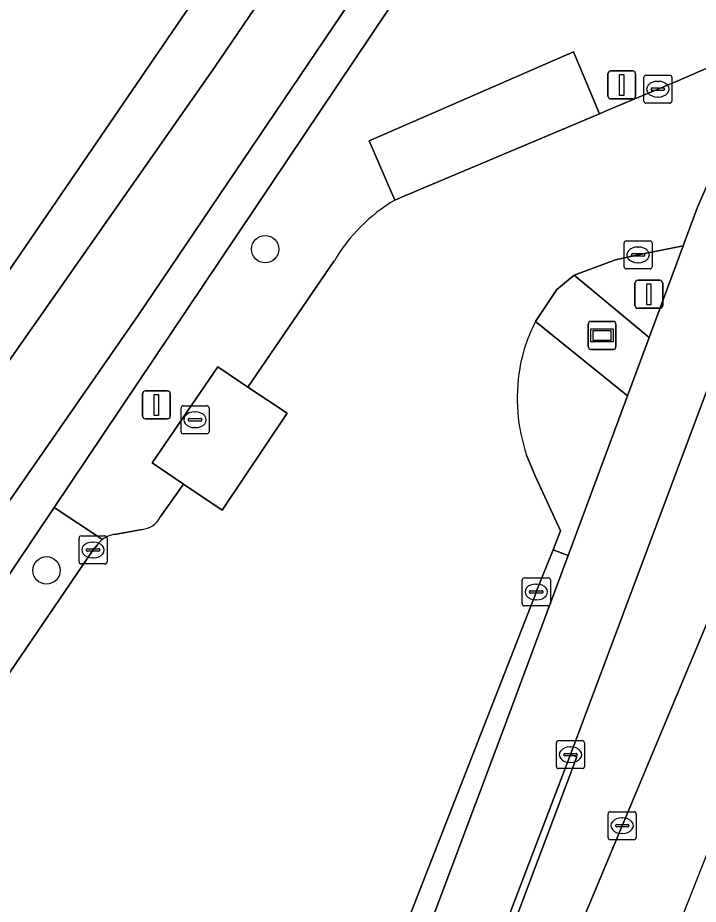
# Model space of a CAD drawing. Extents: x 158132 to 159664, y 385256 to 387218.
# Drawn here: x 159333.83 to 159358.13, y 385409.33 to 385440.99 of the extents above; entities that cross this region are included whole.
import ezdxf

# ---------------------------------------------------------------- set-up
doc = ezdxf.new("R2010")
doc.units = 0
for name, color, linetype in [('IMGEO_Berm_groen', 7, 'Continuous'), ('IMGEO_Berm_open', 7, 'Continuous'), ('IMGEO_Boom', 7, 'Continuous'), ('IMGEO_Fietspad_gesloten', 7, 'Continuous'), ('IMGEO_Gemengd_bos', 7, 'Continuous'), ('IMGEO_Groenvoorziening', 7, 'Continuous'), ('IMGEO_Informatiebord', 7, 'Continuous'), ('IMGEO_Kolk', 7, 'Continuous'), ('IMGEO_Lichtmast', 7, 'Continuous'), ('IMGEO_Oever', 7, 'Continuous'), ('IMGEO_Parkeervlak_open', 7, 'Continuous'), ('IMGEO_Rijbaan_lokaal_gesloten', 7, 'Continuous'), ('IMGEO_Verkeersbordpaal', 7, 'Continuous'), ('IMGEO_Voetpad_open', 7, 'Continuous'), ('IMGEO_Waterloop', 7, 'Continuous')]:
    doc.layers.add(name, color=color, linetype=linetype)

msp = doc.modelspace()

# ---------------------------------------------------------------- linework, layer by layer
at = {"layer": 'IMGEO_Berm_groen'}
for points in [[(159363.647, 385431.819), (159364.849, 385434.341), (159360.646, 385433.458), (159359.21, 385429.735), (159353.565, 385414.672), (159353.797, 385414.59), (159351.028, 385407.265), (159345.777, 385393.089), (159347.31, 385392.51), (159347.925, 385394.089), (159349.126, 385397.095), (159355.411, 385412.134)], [(159357.59, 385432.845), (159355.98, 385432.522), (159355.175, 385432.338), (159353.702, 385431.795), (159356.374, 385429.574)]]:
    msp.add_lwpolyline(points, close=True, dxfattribs=at)
for points in [[(159355.596, 385427.481), (159352.316, 385430.143)], [(159352.001, 385425.369), (159352.305, 385424.624), (159353.215, 385422.661), (159352.945, 385421.984), (159353.478, 385421.785), (159355.596, 385427.481)]]:
    msp.add_lwpolyline(points, dxfattribs=at)
for centre, radius, start, end in [((159357.553, 385427.46), 5.884, 152.8668, 170.1609), ((159357.99, 385427.403), 6.325, 170.3314, 198.7547)]:
    msp.add_arc(centre, radius, start, end, dxfattribs=at)
at = {"layer": 'IMGEO_Berm_open'}
for points in [[(159351.089, 385415.359), (159352.728, 385419.768), (159353.478, 385421.785), (159352.945, 385421.984), (159352.346, 385420.483), (159352.293, 385420.331), (159352.152, 385419.971), (159345.064, 385401.828), (159340.92, 385391.221), (159340.567, 385390.319), (159341.407, 385389.974), (159341.578, 385389.943), (159344.788, 385398.561)], [(159345.777, 385393.089), (159351.028, 385407.265), (159353.797, 385414.59), (159353.565, 385414.672), (159347.632, 385399.1), (159345.432, 385393.179), (159340.99, 385380.922), (159337.107, 385369.181), (159337.434, 385369.055), (159341.31, 385380.813)]]:
    msp.add_lwpolyline(points, close=True, dxfattribs=at)
at = {"layer": 'IMGEO_Boom'}
for centre in [(159342.667, 385432.724), (159334.863, 385421.253)]:
    msp.add_circle(centre, 0.489, dxfattribs=at)
at = {"layer": 'IMGEO_Fietspad_gesloten'}
for points in [[(159361.943, 385442.748), (159360.709, 385440.175), (159358.106, 385434.226), (159357.59, 385432.845), (159356.374, 385429.574), (159355.596, 385427.481), (159353.478, 385421.785), (159352.728, 385419.768), (159351.089, 385415.359), (159344.788, 385398.561), (159341.578, 385389.943), (159337.469, 385378.764), (159336.71, 385376.358), (159334.755, 385370.041), (159332.393, 385362.406), (159326.704, 385341.948)], [(159334.093, 385359.173), (159337.107, 385369.181), (159340.99, 385380.922), (159345.432, 385393.179), (159347.632, 385399.1), (159353.565, 385414.672), (159359.21, 385429.735), (159360.646, 385433.458), (159361.491, 385435.528), (159364.497, 385441.803)]]:
    msp.add_lwpolyline(points, dxfattribs=at)
at = {"layer": 'IMGEO_Gemengd_bos'}
msp.add_lwpolyline([(159132.553, 385500.97), (159265.284, 385343.699), (159265.844, 385342.842), (159266.47, 385342.032), (159267.16, 385341.274), (159267.908, 385340.575), (159268.71, 385339.938), (159275.236, 385349.537), (159309.437, 385400.212), (159311.126, 385399.117), (159314.59, 385404.223), (159329.369, 385425.889), (159343.449, 385446.501), (159366.542, 385480.67), (159383.557, 385505.752), (159398.87, 385528.731), (159422.983, 385564.547)], dxfattribs=at)
at = {"layer": 'IMGEO_Groenvoorziening'}
for points in [[(159462.952, 385616.695), (159457.009, 385608.467), (159457.291, 385608.345), (159457.921, 385607.653), (159457.97, 385606.787), (159457.931, 385605.843), (159457.557, 385604.559), (159457.305, 385603.354), (159456.411, 385601.662), (159453.56, 385597.824), (159451.393, 385595.318), (159449.09, 385591.841), (159416.65, 385544.163), (159386.939, 385500), (159376.217, 385484.063), (159360.882, 385461.684), (159354.169, 385451.886), (159335.137, 385423.502), (159336.855, 385422.351)], [(159347.297, 385434.476), (159346.375, 385436.598), (159346.731, 385436.753), (159353.675, 385439.77), (159354.607, 385437.56), (159354.842, 385437.659), (159357.394, 385438.735), (159360.709, 385440.175), (159361.943, 385442.748), (159366.448, 385450.889)], [(159338.908, 385423.138), (159339.756, 385424.335), (159338.636, 385425.098), (159340.976, 385428.518), (159342.054, 385427.792), (159345.136, 385432.313)], [(159336.855, 385422.351), (159335.137, 385423.502), (159315.808, 385394.675), (159317.298, 385393.677), (159327.018, 385408.02), (159336.524, 385421.981), (159336.668, 385422.152)], [(159337.302, 385422.539), (159338.278, 385422.715)]]:
    msp.add_lwpolyline(points, dxfattribs=at)
for centre, radius, start, end in [((159350.447, 385429.168), 6.172, 120.6851, 149.3679), ((159338.206, 385423.503), 0.791, 275.2156, 332.5415), ((159337.423, 385421.626), 0.921, 97.5418, 128.0796), ((159337.398, 385421.653), 0.885, 127.9009, 145.6604)]:
    msp.add_arc(centre, radius, start, end, dxfattribs=at)
at = {"layer": 'IMGEO_Informatiebord'}
for p, q in [((159354.297, 385430.146), (159355.087, 385430.146)), ((159355.087, 385430.146), (159354.297, 385430.146)), ((159354.197, 385429.246), (159354.197, 385430.046)), ((159354.197, 385430.046), (159354.197, 385429.246)), ((159355.187, 385430.046), (159355.187, 385429.246)), ((159355.187, 385429.246), (159355.187, 385430.046)), ((159355.087, 385429.146), (159354.297, 385429.146)), ((159354.297, 385429.146), (159355.087, 385429.146))]:
    msp.add_line(p, q, dxfattribs=at)
for points in [[(159354.298, 385429.878), (159355.086, 385429.878), (159355.086, 385429.414), (159354.298, 385429.414), (159354.298, 385429.878)], [(159354.363, 385429.813), (159354.363, 385429.479), (159355.021, 385429.479), (159355.021, 385429.813), (159354.363, 385429.813)]]:
    msp.add_lwpolyline(points, dxfattribs=at)
for centre, start, end in [((159354.297, 385430.046), 90, 180), ((159354.297, 385430.046), 90, 180), ((159355.087, 385430.046), 0, 90), ((159355.087, 385430.046), 360, 90), ((159354.297, 385429.246), 180, 270), ((159354.297, 385429.246), 180, 270), ((159355.087, 385429.246), 270, 0), ((159355.087, 385429.246), 270, 0)]:
    msp.add_arc(centre, 0.1, start, end, dxfattribs=at)
at = {"layer": 'IMGEO_Kolk'}
for p, q in [((159356.26, 385438.937), (159357.112, 385438.937)), ((159356.185, 385438.011), (159356.185, 385438.863)), ((159356.673, 385438.717), (159356.698, 385438.717)), ((159357.186, 385438.863), (159357.186, 385438.011)), ((159356.444, 385438.431), (159356.444, 385438.443)), ((159356.882, 385438.394), (159356.484, 385438.394)), ((159356.487, 385438.48), (159356.885, 385438.48)), ((159356.928, 385438.443), (159356.928, 385438.431)), ((159356.696, 385438.157), (159356.671, 385438.157)), ((159357.112, 385437.937), (159356.26, 385437.937)), ((159355.479, 385432.095), (159355.479, 385432.947)), ((159355.554, 385433.021), (159356.406, 385433.021)), ((159356.48, 385432.947), (159356.48, 385432.095)), ((159355.967, 385432.801), (159355.992, 385432.801)), ((159355.738, 385432.515), (159355.738, 385432.527)), ((159356.176, 385432.478), (159355.778, 385432.478)), ((159355.781, 385432.564), (159356.179, 385432.564)), ((159356.222, 385432.527), (159356.222, 385432.515)), ((159356.406, 385432.021), (159355.554, 385432.021)), ((159355.99, 385432.241), (159355.965, 385432.241)), ((159339.663, 385426.204), (159339.663, 385427.056)), ((159339.738, 385427.13), (159340.59, 385427.13)), ((159340.151, 385426.91), (159340.176, 385426.91)), ((159340.664, 385427.056), (159340.664, 385426.204)), ((159339.922, 385426.624), (159339.922, 385426.636)), ((159340.36, 385426.587), (159339.962, 385426.587)), ((159339.965, 385426.673), (159340.363, 385426.673)), ((159340.406, 385426.636), (159340.406, 385426.624)), ((159340.174, 385426.35), (159340.149, 385426.35)), ((159340.59, 385426.13), (159339.738, 385426.13)), ((159336.097, 385422.482), (159336.949, 385422.482)), ((159336.022, 385421.556), (159336.022, 385422.408)), ((159336.51, 385422.262), (159336.535, 385422.262)), ((159337.023, 385422.408), (159337.023, 385421.556)), ((159336.281, 385421.976), (159336.281, 385421.988)), ((159336.719, 385421.939), (159336.321, 385421.939)), ((159336.324, 385422.025), (159336.722, 385422.025)), ((159336.765, 385421.988), (159336.765, 385421.976)), ((159336.533, 385421.702), (159336.508, 385421.702)), ((159336.949, 385421.482), (159336.097, 385421.482)), ((159351.846, 385420.057), (159351.846, 385420.909)), ((159351.921, 385420.983), (159352.773, 385420.983)), ((159352.847, 385420.909), (159352.847, 385420.057)), ((159352.334, 385420.763), (159352.359, 385420.763)), ((159352.105, 385420.477), (159352.105, 385420.489)), ((159352.543, 385420.44), (159352.145, 385420.44)), ((159352.148, 385420.526), (159352.546, 385420.526)), ((159352.589, 385420.489), (159352.589, 385420.477)), ((159352.773, 385419.983), (159351.921, 385419.983)), ((159352.357, 385420.203), (159352.332, 385420.203)), ((159353.14, 385415.172), (159353.992, 385415.172)), ((159353.065, 385414.246), (159353.065, 385415.098)), ((159353.553, 385414.952), (159353.578, 385414.952)), ((159354.066, 385415.098), (159354.066, 385414.246)), ((159353.324, 385414.666), (159353.324, 385414.678)), ((159353.762, 385414.629), (159353.364, 385414.629)), ((159353.367, 385414.715), (159353.765, 385414.715)), ((159353.808, 385414.678), (159353.808, 385414.666)), ((159353.576, 385414.392), (159353.551, 385414.392)), ((159353.992, 385414.172), (159353.14, 385414.172)), ((159354.909, 385411.709), (159354.909, 385412.561)), ((159354.984, 385412.635), (159355.836, 385412.635)), ((159355.397, 385412.415), (159355.422, 385412.415)), ((159355.91, 385412.561), (159355.91, 385411.709)), ((159355.168, 385412.129), (159355.168, 385412.141)), ((159355.606, 385412.092), (159355.208, 385412.092)), ((159355.211, 385412.178), (159355.609, 385412.178)), ((159355.652, 385412.141), (159355.652, 385412.129)), ((159355.42, 385411.855), (159355.395, 385411.855)), ((159355.836, 385411.635), (159354.984, 385411.635))]:
    msp.add_line(p, q, dxfattribs=at)
for points in [[(159356.26, 385438.937), (159357.112, 385438.937)], [(159356.185, 385438.011), (159356.185, 385438.863)], [(159357.186, 385438.863), (159357.186, 385438.011)], [(159357.112, 385437.937), (159356.26, 385437.937)], [(159355.479, 385432.095), (159355.479, 385432.947)], [(159355.554, 385433.021), (159356.406, 385433.021)], [(159356.48, 385432.947), (159356.48, 385432.095)], [(159356.406, 385432.021), (159355.554, 385432.021)], [(159339.663, 385426.204), (159339.663, 385427.056)], [(159339.738, 385427.13), (159340.59, 385427.13)], [(159340.664, 385427.056), (159340.664, 385426.204)], [(159340.59, 385426.13), (159339.738, 385426.13)], [(159336.097, 385422.482), (159336.949, 385422.482)], [(159336.022, 385421.556), (159336.022, 385422.408)], [(159337.023, 385422.408), (159337.023, 385421.556)], [(159336.949, 385421.482), (159336.097, 385421.482)], [(159351.846, 385420.057), (159351.846, 385420.909)], [(159351.921, 385420.983), (159352.773, 385420.983)], [(159352.847, 385420.909), (159352.847, 385420.057)], [(159352.773, 385419.983), (159351.921, 385419.983)], [(159353.14, 385415.172), (159353.992, 385415.172)], [(159353.065, 385414.246), (159353.065, 385415.098)], [(159354.066, 385415.098), (159354.066, 385414.246)], [(159353.992, 385414.172), (159353.14, 385414.172)], [(159354.909, 385411.709), (159354.909, 385412.561)], [(159354.984, 385412.635), (159355.836, 385412.635)], [(159355.91, 385412.561), (159355.91, 385411.709)], [(159355.836, 385411.635), (159354.984, 385411.635)]]:
    msp.add_lwpolyline(points, dxfattribs=at)
for centre, radius, start, end in [((159356.262, 385438.861), 0.0765, 91.552, 178.448), ((159356.262, 385438.861), 0.0765, 91.552, 178.448), ((159357.11, 385438.861), 0.0765, 1.552, 88.448), ((159357.11, 385438.861), 0.0765, 1.552, 88.448), ((159356.484, 385438.44), 0.0403, 85.8775, 175.7526), ((159356.481, 385438.43), 0.0366, 178.938, 274.7102), ((159356.885, 385438.437), 0.043, 264.8664, 352.4533), ((159356.889, 385438.442), 0.0386, 1.7309, 96.639), ((159356.262, 385438.013), 0.0765, 181.552, 268.448), ((159356.262, 385438.013), 0.0765, 181.552, 268.448), ((159357.11, 385438.013), 0.0765, 271.552, 358.448), ((159357.11, 385438.013), 0.0765, 271.552, 358.448), ((159355.556, 385432.945), 0.0765, 91.552, 178.448), ((159355.556, 385432.945), 0.0765, 91.552, 178.448), ((159356.404, 385432.945), 0.0765, 1.552, 88.448), ((159356.404, 385432.945), 0.0765, 1.552, 88.448), ((159355.778, 385432.524), 0.0403, 85.8775, 175.7526), ((159355.775, 385432.514), 0.0366, 178.938, 274.7102), ((159356.179, 385432.521), 0.043, 264.8664, 352.4533), ((159356.183, 385432.526), 0.0386, 1.7309, 96.639), ((159355.556, 385432.097), 0.0765, 181.552, 268.448), ((159355.556, 385432.097), 0.0765, 181.552, 268.448), ((159356.404, 385432.097), 0.0765, 271.552, 358.448), ((159356.404, 385432.097), 0.0765, 271.552, 358.448), ((159339.74, 385427.054), 0.0765, 91.552, 178.448), ((159339.74, 385427.054), 0.0765, 91.552, 178.448), ((159340.588, 385427.054), 0.0765, 1.552, 88.448), ((159340.588, 385427.054), 0.0765, 1.552, 88.448), ((159339.962, 385426.633), 0.0403, 85.8775, 175.7526), ((159339.959, 385426.623), 0.0366, 178.938, 274.7102), ((159340.363, 385426.63), 0.043, 264.8664, 352.4533), ((159340.367, 385426.635), 0.0386, 1.7309, 96.639), ((159339.74, 385426.206), 0.0765, 181.552, 268.448), ((159339.74, 385426.206), 0.0765, 181.552, 268.448), ((159340.588, 385426.206), 0.0765, 271.552, 358.448), ((159340.588, 385426.206), 0.0765, 271.552, 358.448), ((159336.099, 385422.406), 0.0765, 91.552, 178.448), ((159336.099, 385422.406), 0.0765, 91.552, 178.448), ((159336.947, 385422.406), 0.0765, 1.552, 88.448), ((159336.947, 385422.406), 0.0765, 1.552, 88.448), ((159336.321, 385421.985), 0.0403, 85.8775, 175.7526), ((159336.318, 385421.975), 0.0366, 178.938, 274.7102), ((159336.722, 385421.982), 0.043, 264.8664, 352.4533), ((159336.726, 385421.987), 0.0386, 1.7309, 96.639), ((159336.099, 385421.558), 0.0765, 181.552, 268.448), ((159336.099, 385421.558), 0.0765, 181.552, 268.448), ((159336.947, 385421.558), 0.0765, 271.552, 358.448), ((159336.947, 385421.558), 0.0765, 271.552, 358.448), ((159351.923, 385420.907), 0.0765, 91.552, 178.448), ((159351.923, 385420.907), 0.0765, 91.552, 178.448), ((159352.771, 385420.907), 0.0765, 1.552, 88.448), ((159352.771, 385420.907), 0.0765, 1.552, 88.448), ((159352.145, 385420.486), 0.0403, 85.8775, 175.7526), ((159352.142, 385420.476), 0.0366, 178.938, 274.7102), ((159352.546, 385420.483), 0.043, 264.8664, 352.4533), ((159352.55, 385420.488), 0.0386, 1.7309, 96.639), ((159351.923, 385420.059), 0.0765, 181.552, 268.448), ((159351.923, 385420.059), 0.0765, 181.552, 268.448), ((159352.771, 385420.059), 0.0765, 271.552, 358.448), ((159352.771, 385420.059), 0.0765, 271.552, 358.448), ((159353.142, 385415.096), 0.0765, 91.552, 178.448), ((159353.142, 385415.096), 0.0765, 91.552, 178.448), ((159353.99, 385415.096), 0.0765, 1.552, 88.448), ((159353.99, 385415.096), 0.0765, 1.552, 88.448), ((159353.364, 385414.675), 0.0403, 85.8775, 175.7526), ((159353.361, 385414.665), 0.0366, 178.938, 274.7102), ((159353.765, 385414.672), 0.043, 264.8664, 352.4533), ((159353.769, 385414.677), 0.0386, 1.7309, 96.639), ((159353.142, 385414.248), 0.0765, 181.552, 268.448), ((159353.142, 385414.248), 0.0765, 181.552, 268.448), ((159353.99, 385414.248), 0.0765, 271.552, 358.448), ((159353.99, 385414.248), 0.0765, 271.552, 358.448), ((159354.986, 385412.559), 0.0765, 91.552, 178.448), ((159354.986, 385412.559), 0.0765, 91.552, 178.448), ((159355.834, 385412.559), 0.0765, 1.552, 88.448), ((159355.834, 385412.559), 0.0765, 1.552, 88.448), ((159355.208, 385412.138), 0.0403, 85.8775, 175.7526), ((159355.205, 385412.128), 0.0366, 178.938, 274.7102), ((159355.609, 385412.135), 0.043, 264.8664, 352.4533), ((159355.613, 385412.14), 0.0386, 1.7309, 96.639), ((159354.986, 385411.711), 0.0765, 181.552, 268.448), ((159354.986, 385411.711), 0.0765, 181.552, 268.448), ((159355.834, 385411.711), 0.0765, 271.552, 358.448), ((159355.834, 385411.711), 0.0765, 271.552, 358.448)]:
    msp.add_arc(centre, radius, start, end, dxfattribs=at)
for centre, major_axis, ratio, start_param, end_param in [((159356.672, 385438.437), (-0.387, 0.002), 0.722429, 4.712389, 7.853982), ((159356.697, 385438.437), (-0.39, 0.002), 0.717154, 1.570796, 4.712389), ((159355.966, 385432.521), (-0.387, 0.002), 0.722429, 4.712389, 7.853982), ((159355.991, 385432.521), (-0.39, 0.002), 0.717154, 1.570796, 4.712389), ((159340.15, 385426.63), (-0.387, 0.002), 0.722429, 4.712389, 7.853982), ((159340.175, 385426.63), (-0.39, 0.002), 0.717154, 1.570796, 4.712389), ((159336.509, 385421.982), (-0.387, 0.002), 0.722429, 4.712389, 7.853982), ((159336.534, 385421.982), (-0.39, 0.002), 0.717154, 1.570796, 4.712389), ((159352.333, 385420.483), (-0.387, 0.002), 0.722429, 4.712389, 7.853982), ((159352.358, 385420.483), (-0.39, 0.002), 0.717154, 1.570796, 4.712389), ((159353.552, 385414.672), (-0.387, 0.002), 0.722429, 4.712389, 7.853982), ((159353.577, 385414.672), (-0.39, 0.002), 0.717154, 1.570796, 4.712389), ((159355.396, 385412.135), (-0.387, 0.002), 0.722429, 4.712389, 7.853982), ((159355.421, 385412.135), (-0.39, 0.002), 0.717154, 1.570796, 4.712389)]:
    msp.add_ellipse(centre, major_axis=major_axis, ratio=ratio, start_param=start_param, end_param=end_param, dxfattribs=at)
at = {"layer": 'IMGEO_Lichtmast'}
for p, q in [((159354.9, 385438.187), (159354.9, 385438.987)), ((159354.9, 385438.987), (159354.9, 385438.187)), ((159355, 385439.087), (159355.79, 385439.087)), ((159355.79, 385439.087), (159355, 385439.087)), ((159355.89, 385438.987), (159355.89, 385438.187)), ((159355.89, 385438.187), (159355.89, 385438.987)), ((159355.79, 385438.087), (159355, 385438.087)), ((159355, 385438.087), (159355.79, 385438.087)), ((159338.29, 385426.764), (159338.29, 385427.564)), ((159338.29, 385427.564), (159338.29, 385426.764)), ((159338.39, 385427.664), (159339.18, 385427.664)), ((159339.18, 385427.664), (159338.39, 385427.664)), ((159339.28, 385427.564), (159339.28, 385426.764)), ((159339.28, 385426.764), (159339.28, 385427.564)), ((159339.18, 385426.664), (159338.39, 385426.664)), ((159338.39, 385426.664), (159339.18, 385426.664))]:
    msp.add_line(p, q, dxfattribs=at)
for points in [[(159355.32, 385438.962), (159355.47, 385438.962), (159355.47, 385438.212), (159355.32, 385438.212), (159355.32, 385438.962)], [(159338.71, 385427.539), (159338.86, 385427.539), (159338.86, 385426.789), (159338.71, 385426.789), (159338.71, 385427.539)]]:
    msp.add_lwpolyline(points, dxfattribs=at)
for centre, start, end in [((159355, 385438.987), 90, 180), ((159355, 385438.987), 90, 180), ((159355.79, 385438.987), 0, 90), ((159355.79, 385438.987), 360, 90), ((159355, 385438.187), 180, 270), ((159355, 385438.187), 180, 270), ((159355.79, 385438.187), 270, 0), ((159355.79, 385438.187), 270, 0), ((159338.39, 385427.564), 90, 180), ((159338.39, 385427.564), 90, 180), ((159339.18, 385427.564), 0, 90), ((159339.18, 385427.564), 360, 90), ((159338.39, 385426.764), 180, 270), ((159338.39, 385426.764), 180, 270), ((159339.18, 385426.764), 270, 0), ((159339.18, 385426.764), 270, 0)]:
    msp.add_arc(centre, 0.1, start, end, dxfattribs=at)
at = {"layer": 'IMGEO_Oever'}
for points in [[(159422.983, 385564.547), (159398.87, 385528.731), (159383.557, 385505.752), (159366.542, 385480.67), (159343.449, 385446.501), (159329.369, 385425.889), (159314.59, 385404.223), (159311.126, 385399.117), (159296.066, 385376.914), (159289.266, 385365.883), (159289.124, 385364.503), (159289.223, 385364.039), (159289.694, 385363.44), (159290.567, 385362.756), (159292.284, 385361.412)], [(159423.408, 385555.799), (159393.58, 385512.12), (159384.886, 385499.414), (159377.28, 385488.044), (159363.208, 385467.48), (159350.848, 385449.203), (159338.127, 385430.347), (159321.722, 385406.729), (159300.878, 385374.886), (159292.979, 385363.264), (159292.394, 385363.258), (159291.712, 385363.694), (159291.166, 385364.128), (159291.033, 385364.747), (159301.937, 385381.285), (159318.383, 385405.904), (159327.971, 385420.814), (159340.886, 385439.242), (159359.977, 385467.357), (159385.32, 385504.814), (159406.163, 385535.64)], [(159335.137, 385423.502), (159354.169, 385451.886), (159360.882, 385461.684), (159376.217, 385484.063), (159386.939, 385500), (159416.65, 385544.163)], [(159293.249, 385361.563), (159315.808, 385394.675), (159335.137, 385423.502)]]:
    msp.add_lwpolyline(points, dxfattribs=at)
at = {"layer": 'IMGEO_Parkeervlak_open'}
for points in [[(159352.316, 385430.143), (159353.073, 385431.278), (159353.702, 385431.795), (159355.175, 385432.338), (159355.98, 385432.522), (159357.59, 385432.845), (159358.106, 385434.226), (159360.709, 385440.175), (159357.394, 385438.735), (159354.842, 385437.659), (159354.607, 385437.56), (159347.655, 385434.627), (159347.297, 385434.476)], [(159345.136, 385432.313), (159342.054, 385427.792), (159343.453, 385426.869), (159341.135, 385423.4), (159339.756, 385424.335), (159338.908, 385423.138)], [(159352.152, 385419.971), (159352.293, 385420.331), (159352.346, 385420.483), (159352.945, 385421.984), (159353.215, 385422.661), (159352.305, 385424.624), (159352.001, 385425.369)], [(159338.278, 385422.715), (159337.302, 385422.539)], [(159336.668, 385422.152), (159336.524, 385421.981), (159327.018, 385408.02), (159317.298, 385393.677), (159321.934, 385391.656), (159322.589, 385391.644), (159323.979, 385395.096), (159325.615, 385394.455), (159326.417, 385396.533), (159323.674, 385397.59), (159327.156, 385406.546), (159331.395, 385404.904), (159332.227, 385406.865), (159345.064, 385401.828), (159352.152, 385419.971)]]:
    msp.add_lwpolyline(points, dxfattribs=at)
for centre, radius, start, end in [((159350.447, 385429.168), 6.172, 120.6851, 149.3679), ((159357.553, 385427.46), 5.884, 152.8668, 170.1609), ((159357.99, 385427.403), 6.325, 170.3314, 198.7547), ((159338.206, 385423.503), 0.791, 275.2156, 332.5415), ((159337.423, 385421.626), 0.921, 97.5418, 128.0796), ((159337.398, 385421.653), 0.885, 127.9009, 145.6604)]:
    msp.add_arc(centre, radius, start, end, dxfattribs=at)
at = {"layer": 'IMGEO_Rijbaan_lokaal_gesloten'}
msp.add_lwpolyline([(159427.275, 385538.785), (159415.675, 385521.795), (159405.1, 385505.382), (159401.845, 385500), (159395.51, 385489.524), (159384.114, 385470.04), (159374.834, 385453.308), (159373.174, 385450.315), (159370.193, 385444.779), (159364.849, 385434.341), (159363.647, 385431.819), (159355.411, 385412.134), (159349.126, 385397.095), (159347.925, 385394.089), (159347.31, 385392.51), (159343.163, 385381.525), (159339.1, 385370.193), (159338.547, 385368.674), (159341.306, 385367.718), (159341.306, 385367.718), (159367.495, 385434.082), (159381.181, 385462.724), (159429.52, 385536.377)], dxfattribs=at)
at = {"layer": 'IMGEO_Verkeersbordpaal'}
for p, q in [((159355.869, 385430.712), (159355.869, 385431.512)), ((159355.869, 385431.512), (159355.869, 385430.712)), ((159355.969, 385431.612), (159356.759, 385431.612)), ((159356.759, 385431.612), (159355.969, 385431.612)), ((159356.859, 385431.512), (159356.859, 385430.712)), ((159356.859, 385430.712), (159356.859, 385431.512)), ((159356.759, 385430.612), (159355.969, 385430.612)), ((159355.969, 385430.612), (159356.759, 385430.612))]:
    msp.add_line(p, q, dxfattribs=at)
msp.add_lwpolyline([(159356.289, 385431.487), (159356.439, 385431.487), (159356.439, 385430.737), (159356.289, 385430.737), (159356.289, 385431.487)], dxfattribs=at)
for centre, start, end in [((159355.969, 385431.512), 90, 180), ((159355.969, 385431.512), 90, 180), ((159356.759, 385431.512), 0, 90), ((159356.759, 385431.512), 360, 90), ((159355.969, 385430.712), 180, 270), ((159355.969, 385430.712), 180, 270), ((159356.759, 385430.712), 270, 0), ((159356.759, 385430.712), 270, 0)]:
    msp.add_arc(centre, 0.1, start, end, dxfattribs=at)
at = {"layer": 'IMGEO_Voetpad_open'}
for points in [[(159354.607, 385437.56), (159353.675, 385439.77), (159346.731, 385436.753), (159346.375, 385436.598), (159347.297, 385434.476), (159347.655, 385434.627)], [(159356.374, 385429.574), (159353.702, 385431.795), (159353.073, 385431.278), (159352.316, 385430.143), (159355.596, 385427.481)], [(159343.453, 385426.869), (159342.054, 385427.792), (159340.976, 385428.518), (159338.636, 385425.098), (159339.756, 385424.335), (159341.135, 385423.4)]]:
    msp.add_lwpolyline(points, close=True, dxfattribs=at)
at = {"layer": 'IMGEO_Waterloop'}
msp.add_lwpolyline([(159406.163, 385535.64), (159385.32, 385504.814), (159359.977, 385467.357), (159340.886, 385439.242), (159327.971, 385420.814), (159318.383, 385405.904), (159301.937, 385381.285), (159291.033, 385364.747), (159291.166, 385364.128), (159291.712, 385363.694), (159292.394, 385363.258), (159292.979, 385363.264), (159300.878, 385374.886), (159321.722, 385406.729), (159338.127, 385430.347), (159350.848, 385449.203), (159363.208, 385467.48), (159377.28, 385488.044), (159384.886, 385499.414), (159393.58, 385512.12), (159423.408, 385555.799)], dxfattribs=at)

doc.saveas('drawing.dxf')
